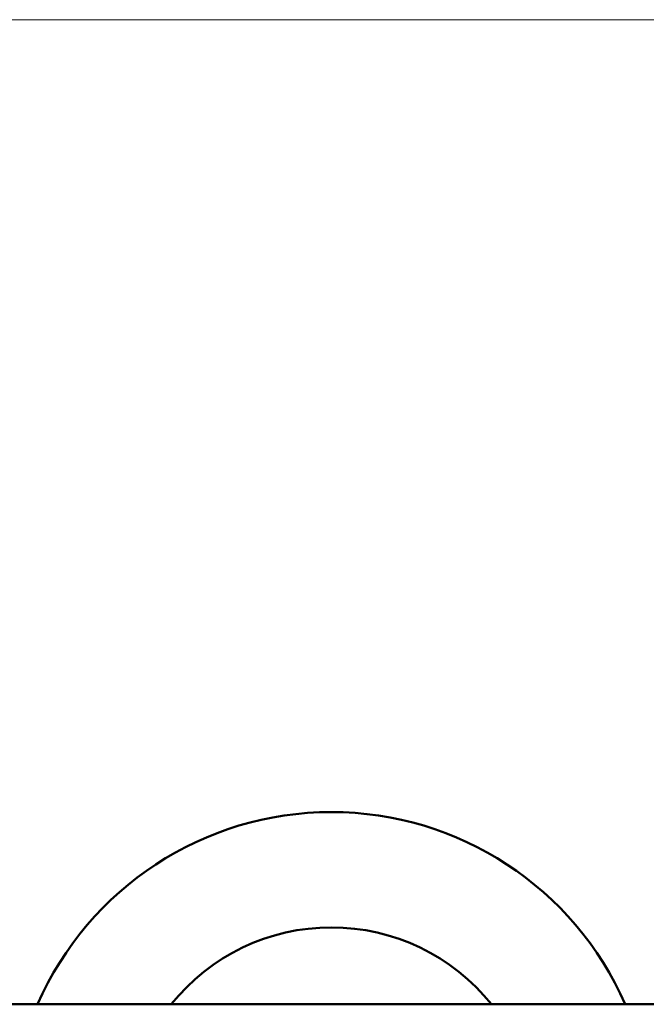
# Model space of a CAD drawing. Header units: millimetres. Extents: x 113 to 2969, y 62 to 2427.
# Tile 294 of 318: x 1874 to 1996, y 244 to 436. Entities that reach past the tile are written whole.
import ezdxf

# ---------------------------------------------------------------- set-up
doc = ezdxf.new("R2010")
doc.units = ezdxf.units.MM
doc.header["$LTSCALE"] = 12
doc.layers.add('Widoczne (ISO)', color=7, linetype='Continuous', lineweight=50)
doc.layers.add('Wymiar (ISO)', color=7, linetype='Continuous', lineweight=25)

msp = doc.modelspace()

# ---------------------------------------------------------------- linework, layer by layer
at = {"layer": 'Widoczne (ISO)'}
msp.add_line((2042.39, 244.33), (1826.79, 244.33), dxfattribs=at)
for radius, start, end in [(62.5, 23.5782, 156.4218), (62.5, 23.5782, 156.4218), (62.5, 23.5782, 156.4218), (62.5, 23.5782, 156.4218), (62.5, 23.5782, 156.4218), (62.5, 23.5782, 156.4218), (62.5, 23.5782, 156.4218), (62.5, 23.5782, 156.4218), (40, 38.6822, 141.3178)]:
    msp.add_arc((1934.59, 219.33), radius, start, end, dxfattribs=at)
at = {"layer": 'Wymiar (ISO)', "lineweight": 18}
msp.add_line((370.79, 436.38), (2126.79, 436.38), dxfattribs=at)

doc.saveas('drawing.dxf')
